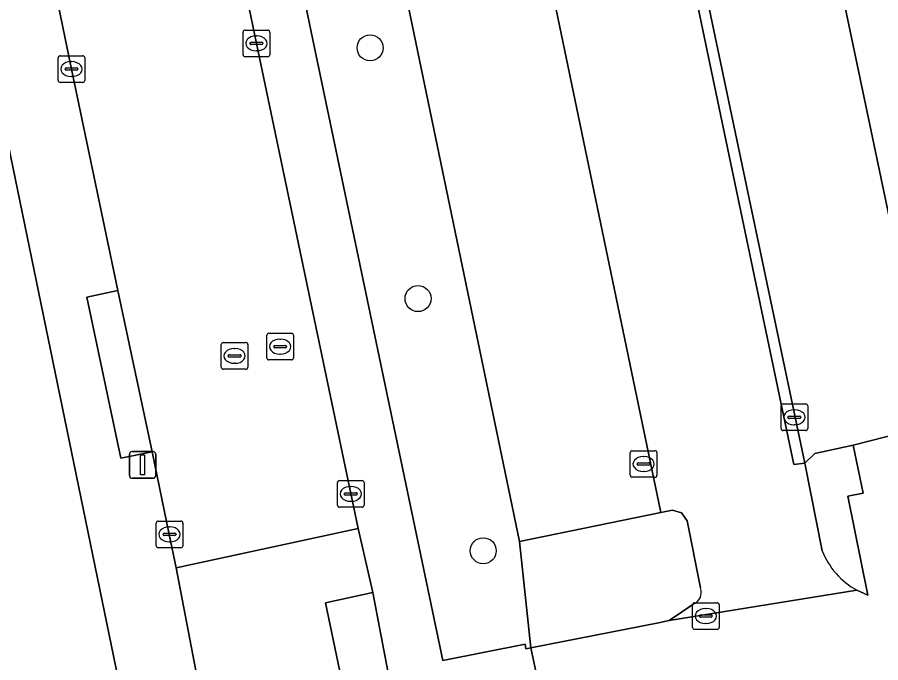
# Model space of a CAD drawing. Extents: x 162989 to 165008, y 383432 to 384338.
# Drawn here: x 164358.53 to 164390.98, y 384139.82 to 384164.08 of the extents above; entities that cross this region are included whole.
import ezdxf

# ---------------------------------------------------------------- set-up
doc = ezdxf.new("R2010")
doc.units = 0
for name, color, linetype in [('IMGEO_Boom', 7, 'Continuous'), ('IMGEO_Erf', 7, 'Continuous'), ('IMGEO_Groenvoorziening', 7, 'Continuous'), ('IMGEO_Kolk', 7, 'Continuous'), ('IMGEO_Lichtmast', 7, 'Continuous'), ('IMGEO_Parkeervlak_open', 7, 'Continuous'), ('IMGEO_Rijbaan_lokaal_open', 7, 'Continuous'), ('IMGEO_Rioolput', 7, 'Continuous'), ('IMGEO_Verkeerseiland_open', 7, 'Continuous'), ('IMGEO_Voetpad_open', 7, 'Continuous')]:
    doc.layers.add(name, color=color, linetype=linetype)

msp = doc.modelspace()

# ---------------------------------------------------------------- linework, layer by layer
at = {"layer": 'IMGEO_Boom'}
for centre in [(164371.792, 384162.935), (164373.594, 384153.508), (164376.044, 384144.03)]:
    msp.add_circle(centre, 0.489, dxfattribs=at)
at = {"layer": 'IMGEO_Erf'}
msp.add_lwpolyline([(164352.012, 384189.272), (164351.666, 384190.951), (164349.03, 384203.686), (164345.88, 384203.022), (164345.767, 384203.225), (164323.902, 384198.058), (164310.007, 384212.304), (164284.923, 384207.017), (164288.795, 384187.032), (164289.861, 384181.531), (164290.088, 384180.487), (164290.168, 384180.119), (164297.901, 384181.683), (164298.416, 384179.266), (164312.176, 384182.207), (164314.663, 384170.574), (164349.272, 384177.712), (164354.784, 384150.783), (164357.983, 384135.415), (164362.896, 384136.438), (164362.509, 384138.318)], close=True, dxfattribs=at)
msp.add_lwpolyline([(164381.768, 384179.978), (164386.205, 384180.87), (164392.934, 384148.766), (164389.942, 384148.002), (164390.326, 384146.2), (164389.742, 384146.077), (164390.494, 384142.366), (164390.088, 384142.547), (164383.034, 384141.41), (164382.624, 384141.317), (164377.837, 384140.384), (164380.164, 384129.469), (164381.545, 384130.246), (164385.796, 384132.702), (164393.459, 384134.347), (164395.78, 384134.85), (164403.697, 384136.493), (164405.71, 384136.911), (164408.733, 384137.538)], dxfattribs=at)
at = {"layer": 'IMGEO_Groenvoorziening'}
msp.add_lwpolyline([(164361.409, 384202.788), (164363.78, 384191.496), (164366.711, 384177.368), (164369.576, 384163.532), (164374.525, 384139.909), (164377.616, 384140.514), (164377.65, 384140.348), (164377.837, 384140.384), (164377.402, 384144.374), (164365.037, 384203.917)], dxfattribs=at)
at = {"layer": 'IMGEO_Kolk'}
for p, q in [((164367.02, 384162.675), (164367.02, 384163.527)), ((164367.095, 384163.601), (164367.947, 384163.601)), ((164367.508, 384163.381), (164367.533, 384163.381)), ((164368.021, 384163.527), (164368.021, 384162.675)), ((164367.279, 384163.095), (164367.279, 384163.107)), ((164367.717, 384163.058), (164367.319, 384163.058)), ((164367.322, 384163.144), (164367.72, 384163.144)), ((164367.763, 384163.107), (164367.763, 384163.095)), ((164367.531, 384162.821), (164367.506, 384162.821)), ((164360.069, 384161.709), (164360.069, 384162.561)), ((164360.144, 384162.635), (164360.996, 384162.635)), ((164360.557, 384162.415), (164360.582, 384162.415)), ((164361.07, 384162.561), (164361.07, 384161.709)), ((164367.947, 384162.601), (164367.095, 384162.601)), ((164360.328, 384162.129), (164360.328, 384162.141)), ((164360.766, 384162.092), (164360.368, 384162.092)), ((164360.371, 384162.178), (164360.769, 384162.178)), ((164360.812, 384162.141), (164360.812, 384162.129)), ((164360.58, 384161.855), (164360.555, 384161.855)), ((164360.996, 384161.635), (164360.144, 384161.635)), ((164387.236, 384148.621), (164387.236, 384149.473)), ((164387.311, 384149.547), (164388.163, 384149.547)), ((164388.237, 384149.473), (164388.237, 384148.621)), ((164387.538, 384149.09), (164387.936, 384149.09)), ((164387.724, 384149.327), (164387.749, 384149.327)), ((164387.495, 384149.041), (164387.495, 384149.053)), ((164387.933, 384149.004), (164387.535, 384149.004)), ((164387.747, 384148.767), (164387.722, 384148.767)), ((164387.979, 384149.053), (164387.979, 384149.041)), ((164388.163, 384148.547), (164387.311, 384148.547)), ((164381.646, 384147.791), (164382.498, 384147.791)), ((164381.571, 384146.865), (164381.571, 384147.717)), ((164382.059, 384147.571), (164382.084, 384147.571)), ((164382.572, 384147.717), (164382.572, 384146.865)), ((164381.83, 384147.285), (164381.83, 384147.297)), ((164382.268, 384147.248), (164381.87, 384147.248)), ((164381.873, 384147.334), (164382.271, 384147.334)), ((164382.314, 384147.297), (164382.314, 384147.285)), ((164382.498, 384146.791), (164381.646, 384146.791)), ((164382.082, 384147.011), (164382.057, 384147.011)), ((164370.564, 384145.741), (164370.564, 384146.593)), ((164370.639, 384146.667), (164371.491, 384146.667)), ((164371.565, 384146.593), (164371.565, 384145.741)), ((164370.823, 384146.161), (164370.823, 384146.173)), ((164370.866, 384146.21), (164371.264, 384146.21)), ((164371.052, 384146.447), (164371.077, 384146.447)), ((164371.307, 384146.173), (164371.307, 384146.161)), ((164371.261, 384146.124), (164370.863, 384146.124)), ((164371.075, 384145.887), (164371.05, 384145.887)), ((164371.491, 384145.667), (164370.639, 384145.667)), ((164363.756, 384144.219), (164363.756, 384145.071)), ((164363.831, 384145.145), (164364.683, 384145.145)), ((164364.244, 384144.925), (164364.269, 384144.925)), ((164364.757, 384145.071), (164364.757, 384144.219)), ((164364.015, 384144.639), (164364.015, 384144.651)), ((164364.453, 384144.602), (164364.055, 384144.602)), ((164364.058, 384144.688), (164364.456, 384144.688)), ((164364.499, 384144.651), (164364.499, 384144.639)), ((164364.267, 384144.365), (164364.242, 384144.365)), ((164364.683, 384144.145), (164363.831, 384144.145))]:
    msp.add_line(p, q, dxfattribs=at)
for points in [[(164367.02, 384162.675), (164367.02, 384163.527)], [(164367.095, 384163.601), (164367.947, 384163.601)], [(164368.021, 384163.527), (164368.021, 384162.675)], [(164360.069, 384161.709), (164360.069, 384162.561)], [(164360.144, 384162.635), (164360.996, 384162.635)], [(164361.07, 384162.561), (164361.07, 384161.709)], [(164367.947, 384162.601), (164367.095, 384162.601)], [(164360.996, 384161.635), (164360.144, 384161.635)], [(164387.236, 384148.621), (164387.236, 384149.473)], [(164387.311, 384149.547), (164388.163, 384149.547)], [(164388.237, 384149.473), (164388.237, 384148.621)], [(164388.163, 384148.547), (164387.311, 384148.547)], [(164381.646, 384147.791), (164382.498, 384147.791)], [(164381.571, 384146.865), (164381.571, 384147.717)], [(164382.572, 384147.717), (164382.572, 384146.865)], [(164382.498, 384146.791), (164381.646, 384146.791)], [(164370.564, 384145.741), (164370.564, 384146.593)], [(164370.639, 384146.667), (164371.491, 384146.667)], [(164371.565, 384146.593), (164371.565, 384145.741)], [(164371.491, 384145.667), (164370.639, 384145.667)], [(164363.756, 384144.219), (164363.756, 384145.071)], [(164363.831, 384145.145), (164364.683, 384145.145)], [(164364.757, 384145.071), (164364.757, 384144.219)], [(164364.683, 384144.145), (164363.831, 384144.145)]]:
    msp.add_lwpolyline(points, dxfattribs=at)
for centre, radius, start, end in [((164367.097, 384163.525), 0.0765, 91.552, 178.448), ((164367.097, 384163.525), 0.0765, 91.552, 178.448), ((164367.945, 384163.525), 0.0765, 1.552, 88.448), ((164367.945, 384163.525), 0.0765, 1.552, 88.448), ((164367.319, 384163.104), 0.0403, 85.8775, 175.7526), ((164367.316, 384163.094), 0.0366, 178.938, 274.7102), ((164367.72, 384163.101), 0.043, 264.8664, 352.4533), ((164367.724, 384163.106), 0.0386, 1.7309, 96.639), ((164360.146, 384162.559), 0.0765, 91.552, 178.448), ((164360.146, 384162.559), 0.0765, 91.552, 178.448), ((164360.994, 384162.559), 0.0765, 1.552, 88.448), ((164360.994, 384162.559), 0.0765, 1.552, 88.448), ((164367.097, 384162.677), 0.0765, 181.552, 268.448), ((164367.097, 384162.677), 0.0765, 181.552, 268.448), ((164367.945, 384162.677), 0.0765, 271.552, 358.448), ((164367.945, 384162.677), 0.0765, 271.552, 358.448), ((164360.368, 384162.138), 0.0403, 85.8775, 175.7526), ((164360.365, 384162.128), 0.0366, 178.938, 274.7102), ((164360.769, 384162.135), 0.043, 264.8664, 352.4533), ((164360.773, 384162.14), 0.0386, 1.7309, 96.639), ((164360.146, 384161.711), 0.0765, 181.552, 268.448), ((164360.146, 384161.711), 0.0765, 181.552, 268.448), ((164360.994, 384161.711), 0.0765, 271.552, 358.448), ((164360.994, 384161.711), 0.0765, 271.552, 358.448), ((164387.313, 384149.471), 0.0765, 91.552, 178.448), ((164387.313, 384149.471), 0.0765, 91.552, 178.448), ((164388.161, 384149.471), 0.0765, 1.552, 88.448), ((164388.161, 384149.471), 0.0765, 1.552, 88.448), ((164387.535, 384149.05), 0.0403, 85.8775, 175.7526), ((164387.94, 384149.052), 0.0386, 1.7309, 96.639), ((164387.532, 384149.04), 0.0366, 178.938, 274.7102), ((164387.936, 384149.047), 0.043, 264.8664, 352.4533), ((164387.313, 384148.623), 0.0765, 181.552, 268.448), ((164387.313, 384148.623), 0.0765, 181.552, 268.448), ((164388.161, 384148.623), 0.0765, 271.552, 358.448), ((164388.161, 384148.623), 0.0765, 271.552, 358.448), ((164381.648, 384147.715), 0.0765, 91.552, 178.448), ((164381.648, 384147.715), 0.0765, 91.552, 178.448), ((164382.496, 384147.715), 0.0765, 1.552, 88.448), ((164382.496, 384147.715), 0.0765, 1.552, 88.448), ((164381.87, 384147.294), 0.0403, 85.8775, 175.7526), ((164381.867, 384147.284), 0.0366, 178.938, 274.7102), ((164382.271, 384147.291), 0.043, 264.8664, 352.4533), ((164382.275, 384147.296), 0.0386, 1.7309, 96.639), ((164381.648, 384146.867), 0.0765, 181.552, 268.448), ((164381.648, 384146.867), 0.0765, 181.552, 268.448), ((164382.496, 384146.867), 0.0765, 271.552, 358.448), ((164382.496, 384146.867), 0.0765, 271.552, 358.448), ((164370.641, 384146.591), 0.0765, 91.552, 178.448), ((164370.641, 384146.591), 0.0765, 91.552, 178.448), ((164371.489, 384146.591), 0.0765, 1.552, 88.448), ((164371.489, 384146.591), 0.0765, 1.552, 88.448), ((164370.863, 384146.17), 0.0403, 85.8775, 175.7526), ((164370.86, 384146.16), 0.0366, 178.938, 274.7102), ((164371.264, 384146.167), 0.043, 264.8664, 352.4533), ((164371.268, 384146.172), 0.0386, 1.7309, 96.639), ((164370.641, 384145.743), 0.0765, 181.552, 268.448), ((164370.641, 384145.743), 0.0765, 181.552, 268.448), ((164371.489, 384145.743), 0.0765, 271.552, 358.448), ((164371.489, 384145.743), 0.0765, 271.552, 358.448), ((164363.833, 384145.069), 0.0765, 91.552, 178.448), ((164363.833, 384145.069), 0.0765, 91.552, 178.448), ((164364.681, 384145.069), 0.0765, 1.552, 88.448), ((164364.681, 384145.069), 0.0765, 1.552, 88.448), ((164364.055, 384144.648), 0.0403, 85.8775, 175.7526), ((164364.052, 384144.638), 0.0366, 178.938, 274.7102), ((164364.456, 384144.645), 0.043, 264.8664, 352.4533), ((164364.46, 384144.65), 0.0386, 1.7309, 96.639), ((164363.833, 384144.221), 0.0765, 181.552, 268.448), ((164363.833, 384144.221), 0.0765, 181.552, 268.448), ((164364.681, 384144.221), 0.0765, 271.552, 358.448), ((164364.681, 384144.221), 0.0765, 271.552, 358.448)]:
    msp.add_arc(centre, radius, start, end, dxfattribs=at)
for centre, major_axis, ratio, start_param, end_param in [((164367.507, 384163.101), (-0.387, 0.002), 0.722429, 4.712389, 7.853982), ((164367.532, 384163.101), (-0.39, 0.002), 0.717154, 1.570796, 4.712389), ((164360.556, 384162.135), (-0.387, 0.002), 0.722429, 4.712389, 7.853982), ((164360.581, 384162.135), (-0.39, 0.002), 0.717154, 1.570796, 4.712389), ((164387.723, 384149.047), (-0.387, 0.002), 0.722429, 4.712389, 7.853982), ((164387.748, 384149.047), (-0.39, 0.002), 0.717154, 1.570796, 4.712389), ((164382.058, 384147.291), (-0.387, 0.002), 0.722429, 4.712389, 7.853982), ((164382.083, 384147.291), (-0.39, 0.002), 0.717154, 1.570796, 4.712389), ((164371.051, 384146.167), (-0.387, 0.002), 0.722429, 4.712389, 7.853982), ((164371.076, 384146.167), (-0.39, 0.002), 0.717154, 1.570796, 4.712389), ((164364.243, 384144.645), (-0.387, 0.002), 0.722429, 4.712389, 7.853982), ((164364.268, 384144.645), (-0.39, 0.002), 0.717154, 1.570796, 4.712389)]:
    msp.add_ellipse(centre, major_axis=major_axis, ratio=ratio, start_param=start_param, end_param=end_param, dxfattribs=at)
at = {"layer": 'IMGEO_Lichtmast'}
for p, q in [((164362.747, 384146.856), (164362.747, 384147.656)), ((164362.747, 384147.656), (164362.747, 384146.856)), ((164362.847, 384147.756), (164363.637, 384147.756)), ((164363.637, 384147.756), (164362.847, 384147.756)), ((164363.737, 384147.656), (164363.737, 384146.856)), ((164363.737, 384146.856), (164363.737, 384147.656)), ((164363.637, 384146.756), (164362.847, 384146.756)), ((164362.847, 384146.756), (164363.637, 384146.756))]:
    msp.add_line(p, q, dxfattribs=at)
msp.add_lwpolyline([(164363.167, 384147.631), (164363.317, 384147.631), (164363.317, 384146.881), (164363.167, 384146.881), (164363.167, 384147.631)], dxfattribs=at)
for centre, start, end in [((164362.847, 384147.656), 90, 180), ((164362.847, 384147.656), 90, 180), ((164363.637, 384147.656), 0, 90), ((164363.637, 384147.656), 360, 90), ((164362.847, 384146.856), 180, 270), ((164362.847, 384146.856), 180, 270), ((164363.637, 384146.856), 270, 0), ((164363.637, 384146.856), 270, 0)]:
    msp.add_arc(centre, 0.1, start, end, dxfattribs=at)
at = {"layer": 'IMGEO_Parkeervlak_open'}
msp.add_lwpolyline([(164365.037, 384203.917), (164377.402, 384144.374), (164382.721, 384145.472), (164370.326, 384205.032)], close=True, dxfattribs=at)
msp.add_lwpolyline([(164381.181, 384180.394), (164388.125, 384147.323), (164388.509, 384147.691), (164389.942, 384148.002), (164392.934, 384148.766), (164386.205, 384180.87), (164381.768, 384179.978)], dxfattribs=at)
at = {"layer": 'IMGEO_Rijbaan_lokaal_open'}
for points in [[(164350.936, 384208.45), (164351.002, 384208.132), (164352.173, 384202.537), (164352.389, 384201.533), (164352.689, 384200.138), (164354.297, 384192.413), (164354.99, 384189.083), (164356.615, 384181.271), (164360.57, 384162.135), (164362.315, 384153.81), (164363.6, 384147.749), (164364.241, 384144.638), (164364.509, 384143.389), (164371.341, 384144.866), (164367.521, 384163.101), (164363.382, 384183.123), (164359.084, 384203.739), (164358.169, 384208.099)], [(164370.964, 384205.167), (164370.326, 384205.032), (164382.721, 384145.472), (164383.151, 384145.561), (164383.496, 384145.45), (164383.711, 384145.157), (164384.208, 384142.636)], [(164388.782, 384144.026), (164388.125, 384147.323), (164387.713, 384147.274), (164375.621, 384205.059)], [(164370.119, 384142.075), (164371.889, 384142.461), (164371.341, 384144.866), (164364.509, 384143.389), (164365.249, 384139.533)], [(164383.919, 384142.01), (164383.034, 384141.41), (164390.088, 384142.547)], [(164371.121, 384113.881), (164371.389, 384112.859), (164373.068, 384113.199), (164376.009, 384113.929), (164377.72, 384114.316), (164377.211, 384116.658), (164375.501, 384116.269), (164370.119, 384142.075)]]:
    msp.add_lwpolyline(points, dxfattribs=at)
for points in [[(164388.125, 384147.323), (164381.181, 384180.394), (164379.277, 384189.498), (164376.006, 384205.133), (164375.621, 384205.059), (164387.713, 384147.274)], [(164372.459, 384139.505), (164371.889, 384142.461), (164370.119, 384142.075), (164375.501, 384116.269), (164377.211, 384116.658), (164374.979, 384127.401)]]:
    msp.add_lwpolyline(points, close=True, dxfattribs=at)
for centre, radius, start, end in [((164391.476, 384145.089), 2.896, 201.5265, 241.3643), ((164383.746, 384142.47), 0.491, 290.6171, 19.821)]:
    msp.add_arc(centre, radius, start, end, dxfattribs=at)
at = {"layer": 'IMGEO_Rioolput'}
for p, q in [((164367.913, 384151.278), (164367.913, 384152.13)), ((164367.988, 384152.204), (164368.84, 384152.204)), ((164368.401, 384151.984), (164368.426, 384151.984)), ((164368.914, 384152.13), (164368.914, 384151.278)), ((164366.201, 384150.929), (164366.201, 384151.781)), ((164366.276, 384151.855), (164367.128, 384151.855)), ((164367.202, 384151.781), (164367.202, 384150.929)), ((164368.172, 384151.698), (164368.172, 384151.71)), ((164368.61, 384151.661), (164368.212, 384151.661)), ((164368.215, 384151.747), (164368.613, 384151.747)), ((164368.656, 384151.71), (164368.656, 384151.698)), ((164366.46, 384151.349), (164366.46, 384151.361)), ((164366.503, 384151.398), (164366.901, 384151.398)), ((164366.689, 384151.635), (164366.714, 384151.635)), ((164366.944, 384151.361), (164366.944, 384151.349)), ((164368.424, 384151.424), (164368.399, 384151.424)), ((164366.898, 384151.312), (164366.5, 384151.312)), ((164366.712, 384151.075), (164366.687, 384151.075)), ((164368.84, 384151.204), (164367.988, 384151.204)), ((164367.128, 384150.855), (164366.276, 384150.855)), ((164383.909, 384141.149), (164383.909, 384142.001)), ((164383.984, 384142.075), (164384.836, 384142.075)), ((164384.91, 384142.001), (164384.91, 384141.149)), ((164384.211, 384141.618), (164384.609, 384141.618)), ((164384.397, 384141.855), (164384.422, 384141.855)), ((164384.168, 384141.569), (164384.168, 384141.581)), ((164384.606, 384141.532), (164384.208, 384141.532)), ((164384.42, 384141.295), (164384.395, 384141.295)), ((164384.652, 384141.581), (164384.652, 384141.569)), ((164384.836, 384141.075), (164383.984, 384141.075))]:
    msp.add_line(p, q, dxfattribs=at)
for points in [[(164367.913, 384151.278), (164367.913, 384152.13)], [(164367.988, 384152.204), (164368.84, 384152.204)], [(164368.914, 384152.13), (164368.914, 384151.278)], [(164366.201, 384150.929), (164366.201, 384151.781)], [(164366.276, 384151.855), (164367.128, 384151.855)], [(164367.202, 384151.781), (164367.202, 384150.929)], [(164368.84, 384151.204), (164367.988, 384151.204)], [(164367.128, 384150.855), (164366.276, 384150.855)], [(164383.909, 384141.149), (164383.909, 384142.001)], [(164383.984, 384142.075), (164384.836, 384142.075)], [(164384.91, 384142.001), (164384.91, 384141.149)], [(164384.836, 384141.075), (164383.984, 384141.075)]]:
    msp.add_lwpolyline(points, dxfattribs=at)
for centre, radius, start, end in [((164367.99, 384152.128), 0.0765, 91.552, 178.448), ((164367.99, 384152.128), 0.0765, 91.552, 178.448), ((164368.838, 384152.128), 0.0765, 1.552, 88.448), ((164368.838, 384152.128), 0.0765, 1.552, 88.448), ((164366.278, 384151.779), 0.0765, 91.552, 178.448), ((164366.278, 384151.779), 0.0765, 91.552, 178.448), ((164367.126, 384151.779), 0.0765, 1.552, 88.448), ((164367.126, 384151.779), 0.0765, 1.552, 88.448), ((164368.212, 384151.707), 0.0403, 85.8775, 175.7526), ((164368.209, 384151.697), 0.0366, 178.938, 274.7102), ((164368.613, 384151.704), 0.043, 264.8664, 352.4533), ((164368.617, 384151.709), 0.0386, 1.7309, 96.639), ((164366.5, 384151.358), 0.0403, 85.8775, 175.7526), ((164366.497, 384151.348), 0.0366, 178.938, 274.7102), ((164366.901, 384151.355), 0.043, 264.8664, 352.4533), ((164366.905, 384151.36), 0.0386, 1.7309, 96.639), ((164367.99, 384151.28), 0.0765, 181.552, 268.448), ((164367.99, 384151.28), 0.0765, 181.552, 268.448), ((164368.838, 384151.28), 0.0765, 271.552, 358.448), ((164368.838, 384151.28), 0.0765, 271.552, 358.448), ((164366.278, 384150.931), 0.0765, 181.552, 268.448), ((164366.278, 384150.931), 0.0765, 181.552, 268.448), ((164367.126, 384150.931), 0.0765, 271.552, 358.448), ((164367.126, 384150.931), 0.0765, 271.552, 358.448), ((164383.986, 384141.999), 0.0765, 91.552, 178.448), ((164383.986, 384141.999), 0.0765, 91.552, 178.448), ((164384.834, 384141.999), 0.0765, 1.552, 88.448), ((164384.834, 384141.999), 0.0765, 1.552, 88.448), ((164384.208, 384141.578), 0.0403, 85.8775, 175.7526), ((164384.613, 384141.58), 0.0386, 1.7309, 96.639), ((164384.205, 384141.568), 0.0366, 178.938, 274.7102), ((164384.609, 384141.575), 0.043, 264.8664, 352.4533), ((164383.986, 384141.151), 0.0765, 181.552, 268.448), ((164383.986, 384141.151), 0.0765, 181.552, 268.448), ((164384.834, 384141.151), 0.0765, 271.552, 358.448), ((164384.834, 384141.151), 0.0765, 271.552, 358.448)]:
    msp.add_arc(centre, radius, start, end, dxfattribs=at)
for centre, major_axis, ratio, start_param, end_param in [((164368.4, 384151.704), (-0.387, 0.002), 0.722429, 4.712389, 7.853982), ((164368.425, 384151.704), (-0.39, 0.002), 0.717154, 1.570796, 4.712389), ((164366.688, 384151.355), (-0.387, 0.002), 0.722429, 4.712389, 7.853982), ((164366.713, 384151.355), (-0.39, 0.002), 0.717154, 1.570796, 4.712389), ((164384.396, 384141.575), (-0.387, 0.002), 0.722429, 4.712389, 7.853982), ((164384.421, 384141.575), (-0.39, 0.002), 0.717154, 1.570796, 4.712389)]:
    msp.add_ellipse(centre, major_axis=major_axis, ratio=ratio, start_param=start_param, end_param=end_param, dxfattribs=at)
at = {"layer": 'IMGEO_Verkeerseiland_open'}
msp.add_lwpolyline([(164390.088, 384142.547), (164390.494, 384142.366), (164389.742, 384146.077), (164390.326, 384146.2), (164389.942, 384148.002), (164388.509, 384147.691), (164388.125, 384147.323), (164388.782, 384144.026)], dxfattribs=at)
msp.add_arc((164391.476, 384145.089), 2.896, 201.5265, 241.3643, dxfattribs=at)
at = {"layer": 'IMGEO_Voetpad_open'}
for points in [[(164380.164, 384129.469), (164377.837, 384140.384), (164377.65, 384140.348), (164377.616, 384140.514), (164374.525, 384139.909), (164369.576, 384163.532), (164366.711, 384177.368), (164363.78, 384191.496), (164361.409, 384202.788), (164359.084, 384203.739), (164363.382, 384183.123), (164367.521, 384163.101), (164371.341, 384144.866), (164371.889, 384142.461), (164372.459, 384139.505)], [(164356.615, 384181.271), (164354.99, 384189.083), (164352.012, 384189.272), (164362.509, 384138.318), (164362.896, 384136.438), (164365.29, 384136.905)], [(164365.249, 384139.533), (164364.509, 384143.389), (164364.241, 384144.638), (164363.6, 384147.749), (164362.42, 384147.516), (164361.147, 384153.562), (164362.315, 384153.81), (164360.57, 384162.135), (164356.615, 384181.271)], [(164384.208, 384142.636), (164383.711, 384145.157), (164383.496, 384145.45), (164383.151, 384145.561), (164382.721, 384145.472), (164377.402, 384144.374), (164377.837, 384140.384), (164382.624, 384141.317), (164383.034, 384141.41), (164383.919, 384142.01)]]:
    msp.add_lwpolyline(points, dxfattribs=at)
msp.add_lwpolyline([(164362.315, 384153.81), (164361.147, 384153.562), (164362.42, 384147.516), (164363.6, 384147.749)], close=True, dxfattribs=at)
msp.add_arc((164383.746, 384142.47), 0.491, 290.6171, 19.821, dxfattribs=at)

doc.saveas('drawing.dxf')
